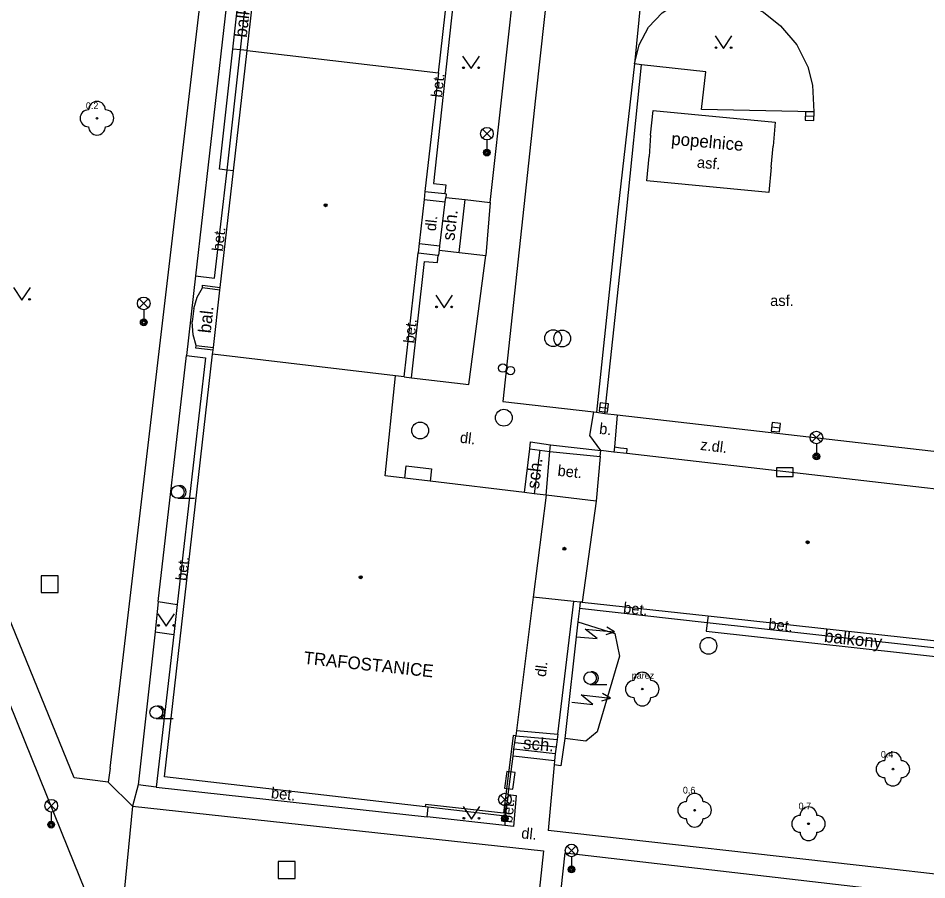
# Model space of a CAD drawing. Extents: x -596229 to -595156, y -1161237 to -1159376.
# Drawn here: x -595752.6 to -595698.5, y -1160072.7 to -1160021.5 of the extents above; entities that cross this region are included whole.
import ezdxf

# ---------------------------------------------------------------- set-up
doc = ezdxf.new("R2010")
doc.units = 0
for name, color, linetype in [('kanalizace - povrch.  znaky - skut. velikost', 7, 'Continuous'), ('Level 22', 7, 'Continuous'), ('Level 24', 7, 'Continuous'), ('Level 26', 7, 'Continuous'), ('Level 27', 7, 'Continuous'), ('Level 28', 7, 'Continuous'), ('Level 33', 7, 'Continuous'), ('Level 36', 7, 'Continuous'), ('Level 39', 7, 'Continuous'), ('silnoproud - povrch.  znaky a  RIS  skut. velikost', 7, 'Continuous'), ('Specificka linie pasportu komunikaci', 7, 'Continuous'), ('TM - budovy zdene_ betonove - VP', 7, 'Continuous'), ('TM - chodniky - VP', 7, 'Continuous'), ('TM - hranice souvisleho porostu (skupiny stromu_ kere)', 7, 'Continuous'), ('TM - komunikace - VP', 7, 'Continuous'), ('TM - plot zdeny_ ohradni zed - VP', 7, 'Continuous'), ('TM - podezdivka plotu - VP', 7, 'Continuous'), ('TM - pomocna konstrukcni linie', 7, 'Continuous'), ('TM - popis objektu', 7, 'Continuous'), ('TM - popis povrchu', 7, 'Continuous'), ('TM - popis zelene', 7, 'Continuous'), ('TM - poznamka', 7, 'Continuous'), ('TM - predmet maleho rozsahu (zamereny obvodem)', 7, 'Continuous'), ('TM - rozhrani mezi zpev. plochami mezi sebou - VP', 7, 'Continuous'), ('TM - rozhrani ploch obecne - NP', 7, 'Continuous'), ('TM - rozhrani ploch obecne - VN', 7, 'Continuous'), ('TM - rozhrani ploch obecne - VP', 7, 'Continuous'), ('TM - schody - VP', 7, 'Continuous'), ('TM - vjezd na pozemek', 7, 'Continuous')]:
    doc.layers.add(name, color=color, linetype=linetype)

msp = doc.modelspace()

# ---------------------------------------------------------------- linework, layer by layer
at = {"layer": 'kanalizace - povrch.  znaky - skut. velikost'}
for points in [[(-595715.93, -1160024.21), (-595716.91, -1160032.91)], [(-595716.4, -1160033.02), (-595715.5, -1160024.26)], [(-595716.91, -1160032.91), (-595718.19, -1160044.92)], [(-595717.68, -1160044.98), (-595716.4, -1160033.02)]]:
    msp.add_lwpolyline(points, dxfattribs=at)
at = {"layer": 'Level 22'}
for centre in [(-595747.88, -1160027.44), (-595715.46, -1160061.37), (-595700.56, -1160066.13), (-595712.35, -1160068.57), (-595705.58, -1160069.38)]:
    msp.add_circle(centre, 0.05, dxfattribs=at)
for centre, start, end in [((-595747.88, -1160026.94), 0, 180), ((-595748.38, -1160027.44), 90, 270), ((-595747.38, -1160027.44), 270, 90), ((-595747.88, -1160027.94), 180, 0), ((-595715.46, -1160060.87), 0, 180), ((-595715.96, -1160061.37), 90, 270), ((-595714.96, -1160061.37), 270, 90), ((-595715.46, -1160061.87), 180, 0), ((-595701.06, -1160066.13), 90, 270), ((-595700.56, -1160065.63), 0, 180), ((-595700.06, -1160066.13), 270, 90), ((-595700.56, -1160066.63), 180, 0), ((-595712.35, -1160068.07), 0, 180), ((-595712.85, -1160068.57), 90, 270), ((-595711.85, -1160068.57), 270, 90), ((-595706.08, -1160069.38), 90, 270), ((-595705.58, -1160068.88), 0, 180), ((-595705.08, -1160069.38), 270, 90), ((-595712.35, -1160069.07), 180, 0), ((-595705.58, -1160069.88), 180, 0)]:
    msp.add_arc(centre, 0.5, start, end, dxfattribs=at)
at = {"layer": 'Level 24'}
for points in [[(-595707.488, -1160048.729), (-595706.488, -1160048.729), (-595706.488, -1160048.229), (-595707.488, -1160048.229)], [(-595723.16, -1160067.326), (-595723.025, -1160066.335), (-595723.52, -1160066.268), (-595723.656, -1160067.259)]]:
    msp.add_lwpolyline(points, close=True, dxfattribs=at)
at = {"layer": 'Level 26'}
for points in [[(-595751.19, -1160055.63), (-595750.19, -1160055.63), (-595750.19, -1160054.63), (-595751.19, -1160054.63)], [(-595737.1, -1160072.63), (-595736.1, -1160072.63), (-595736.1, -1160071.63), (-595737.1, -1160071.63)]]:
    msp.add_lwpolyline(points, close=True, dxfattribs=at)
at = {"layer": 'Level 27'}
for p, q in [((-595705.76, -1160027.3), (-595705.26, -1160027.32)), ((-595717.998, -1160044.612), (-595717.502, -1160044.668)), ((-595707.768, -1160045.781), (-595707.272, -1160045.839))]:
    msp.add_line(p, q, dxfattribs=at)
for points in [[(-595705.769, -1160027.55), (-595705.27, -1160027.569), (-595705.251, -1160027.07), (-595705.75, -1160027.051)], [(-595718.027, -1160044.86), (-595717.53, -1160044.917), (-595717.473, -1160044.42), (-595717.97, -1160044.363)], [(-595707.797, -1160046.03), (-595707.3, -1160046.087), (-595707.243, -1160045.59), (-595707.74, -1160045.533)]]:
    msp.add_lwpolyline(points, close=True, dxfattribs=at)
for centre in [(-595720.76, -1160040.51), (-595720.22, -1160040.53), (-595723.69, -1160045.24), (-595728.67, -1160046), (-595711.53, -1160058.8)]:
    msp.add_circle(centre, 0.5, dxfattribs=at)
at = {"layer": 'Level 28'}
for centre in [(-595723.75, -1160042.29), (-595723.3, -1160042.44)]:
    msp.add_circle(centre, 0.25, dxfattribs=at)
at = {"layer": 'Level 33'}
for p, q in [((-595724.965, -1160028.62), (-595724.435, -1160028.09)), ((-595724.965, -1160028.09), (-595724.435, -1160028.62)), ((-595724.7, -1160028.73), (-595724.7, -1160029.48)), ((-595745.365, -1160038.71), (-595744.835, -1160038.18)), ((-595745.365, -1160038.18), (-595744.835, -1160038.71)), ((-595745.1, -1160038.82), (-595745.1, -1160039.57)), ((-595705.375, -1160046.68), (-595704.845, -1160046.15)), ((-595705.375, -1160046.15), (-595704.845, -1160046.68)), ((-595705.11, -1160046.79), (-595705.11, -1160047.54)), ((-595723.895, -1160068.2), (-595723.365, -1160067.67)), ((-595723.895, -1160067.67), (-595723.365, -1160068.2)), ((-595750.865, -1160068.57), (-595750.335, -1160068.04)), ((-595750.865, -1160068.04), (-595750.335, -1160068.57)), ((-595723.63, -1160068.31), (-595723.63, -1160069.06)), ((-595750.6, -1160068.68), (-595750.6, -1160069.43)), ((-595719.935, -1160071.23), (-595719.405, -1160070.7)), ((-595719.935, -1160070.7), (-595719.405, -1160071.23)), ((-595719.67, -1160071.34), (-595719.67, -1160072.09))]:
    msp.add_line(p, q, dxfattribs=at)
for centre, radius in [((-595724.7, -1160028.355), 0.375), ((-595724.7, -1160029.48), 0.2), ((-595724.7, -1160029.48), 0.145), ((-595724.7, -1160029.48), 0.0876), ((-595745.1, -1160038.445), 0.375), ((-595745.1, -1160039.57), 0.2), ((-595745.1, -1160039.57), 0.145), ((-595745.1, -1160039.57), 0.0876), ((-595705.11, -1160046.415), 0.375), ((-595705.11, -1160047.54), 0.2), ((-595705.11, -1160047.54), 0.145), ((-595705.11, -1160047.54), 0.0876), ((-595723.63, -1160067.935), 0.375), ((-595750.6, -1160068.305), 0.375), ((-595723.63, -1160069.06), 0.2), ((-595750.6, -1160069.43), 0.2), ((-595750.6, -1160069.43), 0.145), ((-595750.6, -1160069.43), 0.0876), ((-595723.63, -1160069.06), 0.145), ((-595723.63, -1160069.06), 0.0876), ((-595719.67, -1160070.965), 0.375), ((-595719.67, -1160072.09), 0.2), ((-595719.67, -1160072.09), 0.145), ((-595719.67, -1160072.09), 0.0876)]:
    msp.add_circle(centre, radius, dxfattribs=at)
at = {"layer": 'Level 36'}
for p, q in [((-595743.08, -1160050.025), (-595742.08, -1160050.025)), ((-595718.56, -1160061.095), (-595717.56, -1160061.095)), ((-595744.36, -1160063.125), (-595743.36, -1160063.125))]:
    msp.add_line(p, q, dxfattribs=at)
for points in [[(-595711.13, -1160022.54), (-595710.63, -1160023.29), (-595710.13, -1160022.54)], [(-595726.14, -1160023.74), (-595725.64, -1160024.49), (-595725.14, -1160023.74)], [(-595752.84, -1160037.5), (-595752.34, -1160038.25), (-595751.84, -1160037.5)], [(-595727.74, -1160037.95), (-595727.24, -1160038.7), (-595726.74, -1160037.95)], [(-595744.27, -1160056.89), (-595743.77, -1160057.64), (-595743.27, -1160056.89)], [(-595719.39, -1160058.26), (-595718.145, -1160058.371), (-595718.848, -1160057.806), (-595717.105, -1160057.961)], [(-595717.611, -1160058.136), (-595717.105, -1160057.961), (-595717.572, -1160057.7)], [(-595719.65, -1160062.15), (-595718.408, -1160062.288), (-595719.098, -1160061.708), (-595717.359, -1160061.902)], [(-595717.869, -1160062.065), (-595717.359, -1160061.902), (-595717.82, -1160061.63)], [(-595726.12, -1160068.35), (-595725.62, -1160069.1), (-595725.12, -1160068.35)]]:
    msp.add_lwpolyline(points, dxfattribs=at)
for centre, radius in [((-595711.08, -1160023.24), 0.05), ((-595710.181, -1160023.24), 0.05), ((-595726.09, -1160024.44), 0.05), ((-595725.191, -1160024.44), 0.05), ((-595751.891, -1160038.2), 0.05), ((-595727.69, -1160038.65), 0.05), ((-595726.791, -1160038.65), 0.05), ((-595743.08, -1160049.65), 0.375), ((-595744.22, -1160057.59), 0.05), ((-595743.321, -1160057.59), 0.05), ((-595718.56, -1160060.72), 0.375), ((-595744.36, -1160062.75), 0.375), ((-595726.07, -1160069.05), 0.05), ((-595725.171, -1160069.05), 0.05)]:
    msp.add_circle(centre, radius, dxfattribs=at)
for centre in [(-595742.955, -1160049.65), (-595718.435, -1160060.72), (-595744.235, -1160062.75)]:
    msp.add_arc(centre, 0.375, 260.4059, 99.5941, dxfattribs=at)
at = {"layer": 'Level 39'}
for centre, radius in [((-595734.29, -1160032.61), 0.09), ((-595734.29, -1160032.61), 0.0398), ((-595705.63, -1160052.64), 0.09), ((-595705.63, -1160052.64), 0.0398), ((-595720.09, -1160053.03), 0.09), ((-595720.09, -1160053.03), 0.0398), ((-595732.2, -1160054.72), 0.09), ((-595732.2, -1160054.72), 0.0398)]:
    msp.add_circle(centre, radius, dxfattribs=at)
at = {"layer": 'silnoproud - povrch.  znaky a  RIS  skut. velikost'}
for points in [[(-595717.12, -1160047), (-595717.15, -1160047.28)], [(-595716.75, -1160047.05), (-595717.12, -1160047)], [(-595716.37, -1160047.09), (-595716.75, -1160047.05)], [(-595716.39, -1160047.37), (-595716.37, -1160047.09)]]:
    msp.add_lwpolyline(points, dxfattribs=at)
at = {"layer": 'Specificka linie pasportu komunikaci'}
for points in [[(-595714.65, -1160011.3), (-595715.93, -1160024.21)], [(-595724.51, -1160032.44), (-595724.77, -1160035.6)], [(-595745.76, -1160068.34), (-595747.22, -1160066.9)], [(-595745.44, -1160067.06), (-595745.76, -1160068.34)]]:
    msp.add_lwpolyline(points, dxfattribs=at)
at = {"layer": 'TM - budovy zdene_ betonove - VP'}
for points in [[(-595738.96, -1160023.42), (-595737.73, -1160012.55)], [(-595727.58, -1160024.74), (-595726.77, -1160017.53)], [(-595739.77, -1160030.56), (-595738.96, -1160023.42)], [(-595738.96, -1160023.42), (-595727.58, -1160024.74)], [(-595727.58, -1160024.74), (-595728.38, -1160031.79)], [(-595740.56, -1160037.49), (-595739.77, -1160030.56)], [(-595728.38, -1160031.79), (-595728.43, -1160032.27)], [(-595728.43, -1160032.27), (-595728.73, -1160034.89)], [(-595728.73, -1160034.89), (-595728.79, -1160035.43)], [(-595729.62, -1160042.81), (-595728.79, -1160035.43)], [(-595740.58, -1160037.65), (-595740.56, -1160037.49)], [(-595740.96, -1160041.06), (-595740.58, -1160037.65)], [(-595741.01, -1160041.47), (-595740.98, -1160041.23)], [(-595740.98, -1160041.23), (-595740.96, -1160041.06)], [(-595743.86, -1160066.59), (-595741.01, -1160041.47)], [(-595730.14, -1160042.75), (-595741.01, -1160041.47)], [(-595730.74, -1160048.69), (-595730.14, -1160042.75)], [(-595729.62, -1160042.81), (-595730.14, -1160042.75)], [(-595717.97, -1160047.54), (-595717.92, -1160047.19)], [(-595717.15, -1160047.28), (-595717.92, -1160047.19)], [(-595716.39, -1160047.37), (-595717.15, -1160047.28)], [(-595717.97, -1160047.54), (-595718.21, -1160050.2)], [(-595692.32, -1160050.14), (-595716.39, -1160047.37)], [(-595729.58, -1160048.83), (-595730.74, -1160048.69)], [(-595728.08, -1160049.01), (-595729.58, -1160048.83)], [(-595722.46, -1160049.69), (-595728.08, -1160049.01)], [(-595721.88, -1160049.76), (-595722.46, -1160049.69)], [(-595721.18, -1160049.84), (-595721.94, -1160055.9)], [(-595721.18, -1160049.84), (-595721.88, -1160049.76)], [(-595718.21, -1160050.2), (-595721.18, -1160049.84)], [(-595718.21, -1160050.2), (-595719.04, -1160056.21)], [(-595721.94, -1160055.9), (-595722.94, -1160063.84)], [(-595719.53, -1160056.16), (-595721.94, -1160055.9)], [(-595719.16, -1160056.2), (-595719.53, -1160056.16)], [(-595719.04, -1160056.21), (-595719.16, -1160056.2)], [(-595719.04, -1160056.21), (-595711.55, -1160057.02)], [(-595711.55, -1160057.02), (-595693.43, -1160058.99)], [(-595722.94, -1160063.84), (-595722.98, -1160064.15)], [(-595723.13, -1160064.13), (-595723.71, -1160068.74)], [(-595722.98, -1160064.15), (-595723.13, -1160064.13)], [(-595728.36, -1160068.38), (-595743.86, -1160066.59)], [(-595728.34, -1160068.23), (-595728.36, -1160068.38)], [(-595723.71, -1160068.74), (-595728.34, -1160068.23)]]:
    msp.add_lwpolyline(points, dxfattribs=at)
at = {"layer": 'TM - chodniky - VP'}
for points in [[(-595738.97, -1160009.74), (-595739.95, -1160018.55), (-595742.02, -1160036.81)], [(-595724.51, -1160032.44), (-595722.89, -1160017.76)], [(-595747.09, -1160066.08), (-595741.52, -1160018.72)], [(-595767.55, -1160026.45), (-595749.6, -1160070.86)], [(-595728.38, -1160031.79), (-595727.21, -1160031.92)], [(-595727.21, -1160031.92), (-595727.13, -1160031.93)], [(-595727.13, -1160031.93), (-595727.15, -1160032.14)], [(-595727.15, -1160032.14), (-595725.99, -1160032.27)], [(-595725.99, -1160032.27), (-595724.51, -1160032.44)], [(-595747.22, -1160066.9), (-595749.23, -1160066.65), (-595762.98, -1160032.94)], [(-595727.55, -1160035.57), (-595727.52, -1160035.28)], [(-595727.52, -1160035.28), (-595726.34, -1160035.42)], [(-595728.79, -1160035.43), (-595727.6, -1160035.57)], [(-595727.6, -1160035.57), (-595727.55, -1160035.57)], [(-595726.34, -1160035.42), (-595724.77, -1160035.6)], [(-595725.78, -1160043.26), (-595724.77, -1160035.6)], [(-595742.02, -1160036.81), (-595742.56, -1160041.54)], [(-595744.25, -1160056.17), (-595742.56, -1160041.54)], [(-595729.62, -1160042.81), (-595729.19, -1160042.86)], [(-595729.19, -1160042.86), (-595725.78, -1160043.26)], [(-595722.15, -1160047.08), (-595722.1, -1160046.68), (-595720.91, -1160046.85)], [(-595722.46, -1160049.69), (-595722.15, -1160047.08)], [(-595720.91, -1160046.85), (-595717.92, -1160047.19)], [(-595744.25, -1160056.17), (-595744.42, -1160057.96)], [(-595744.42, -1160057.96), (-595745.44, -1160067.06)], [(-595681.22, -1160065.16), (-595683.26, -1160064.92), (-595683.68, -1160068.96), (-595681.65, -1160069.15), (-595682.21, -1160074.18), (-595701.34, -1160072), (-595721.06, -1160069.78)], [(-595723.44, -1160067.64), (-595723.14, -1160065.35)], [(-595747.09, -1160066.08), (-595747.22, -1160066.9)], [(-595720.71, -1160065.88), (-595721.06, -1160069.78)], [(-595744.36, -1160067.2), (-595745.44, -1160067.06)], [(-595744.36, -1160067.2), (-595728.25, -1160068.96)], [(-595745.76, -1160068.34), (-595746.34, -1160074.21)], [(-595745.76, -1160068.34), (-595721.33, -1160070.99)], [(-595723.64, -1160069.48), (-595728.25, -1160068.96)], [(-595749.6, -1160070.86), (-595747.94, -1160074.92)], [(-595721.33, -1160070.99), (-595725.12, -1160106.51)], [(-595724.36, -1160110.73), (-595720.05, -1160071.1), (-595702.09, -1160073.18), (-595706.52, -1160113.86), (-595724.36, -1160110.73)]]:
    msp.add_lwpolyline(points, dxfattribs=at)
at = {"layer": 'TM - hranice souvisleho porostu (skupiny stromu_ kere)'}
for points in [[(-595744.25, -1160056.17), (-595743.11, -1160056.35)], [(-595719.29, -1160057.38), (-595717.1, -1160058.07), (-595716.81, -1160059.42), (-595718.15, -1160063.92), (-595718.81, -1160064.47), (-595720.06, -1160064.3)], [(-595744.42, -1160057.96), (-595743.31, -1160058.12)]]:
    msp.add_lwpolyline(points, dxfattribs=at)
at = {"layer": 'TM - komunikace - VP'}
for points in [[(-595714.75, -1159964.78), (-595714.91, -1159967.17), (-595715.39, -1159970.73), (-595715.61, -1159971.68), (-595719.7, -1160007.17), (-595721.81, -1160026.24), (-595723.76, -1160044.28)], [(-595715.93, -1160024.21), (-595715.64, -1160023.07), (-595715.1, -1160022.03), (-595714.28, -1160021.18), (-595713.28, -1160020.52), (-595712.08, -1160020.21), (-595711.03, -1160020.17), (-595709.72, -1160020.4), (-595708.25, -1160021.14), (-595707.24, -1160021.95), (-595706.28, -1160023.07), (-595705.62, -1160024.39), (-595705.35, -1160025.47), (-595705.27, -1160027.05)], [(-595715.5, -1160024.26), (-595715.93, -1160024.21)], [(-595711.69, -1160024.67), (-595715.5, -1160024.26)], [(-595705.27, -1160027.05), (-595711.94, -1160026.91), (-595711.69, -1160024.67)], [(-595723.76, -1160044.28), (-595718.35, -1160044.9)], [(-595718.35, -1160044.9), (-595718.19, -1160044.92)], [(-595718.19, -1160044.92), (-595717.68, -1160044.98)], [(-595717.68, -1160044.98), (-595716.95, -1160045.06)], [(-595716.95, -1160045.06), (-595697.1, -1160047.34), (-595697.05, -1160046.64)]]:
    msp.add_lwpolyline(points, dxfattribs=at)
at = {"layer": 'TM - plot zdeny_ ohradni zed - VP'}
for points in [[(-595714.97, -1160028.45), (-595714.81, -1160026.98), (-595707.56, -1160027.67), (-595707.68, -1160029.1)], [(-595707.79, -1160030.34), (-595707.94, -1160031.85), (-595715.2, -1160031.15), (-595715.06, -1160029.72)]]:
    msp.add_lwpolyline(points, dxfattribs=at)
at = {"layer": 'TM - podezdivka plotu - VP'}
for points in [[(-595720.49, -1160064.06), (-595719.53, -1160056.16)], [(-595719.16, -1160056.2), (-595719.2, -1160056.59)], [(-595719.2, -1160056.59), (-595719.29, -1160057.38)], [(-595719.29, -1160057.38), (-595720.06, -1160064.3)], [(-595720.06, -1160064.3), (-595720.3, -1160065.93), (-595720.71, -1160065.88)], [(-595720.49, -1160064.06), (-595720.53, -1160064.37), (-595720.58, -1160064.8), (-595720.64, -1160065.23), (-595720.69, -1160065.63)], [(-595720.69, -1160065.63), (-595720.71, -1160065.88)]]:
    msp.add_lwpolyline(points, dxfattribs=at)
at = {"layer": 'TM - pomocna konstrukcni linie'}
for points in [[(-595739.35, -1160023.38), (-595739.81, -1160023.33)], [(-595738.96, -1160023.42), (-595739.35, -1160023.38)]]:
    msp.add_lwpolyline(points, dxfattribs=at)
at = {"layer": 'TM - predmet maleho rozsahu (zamereny obvodem)'}
msp.add_lwpolyline([(-595729.58, -1160048.83), (-595729.5, -1160048.1), (-595727.99, -1160048.28), (-595728.08, -1160049.01)], dxfattribs=at)
at = {"layer": 'TM - rozhrani mezi zpev. plochami mezi sebou - VP'}
for points in [[(-595717.92, -1160047.19), (-595718.57, -1160046.29), (-595718.35, -1160044.9)], [(-595716.95, -1160045.06), (-595717.12, -1160047)]]:
    msp.add_lwpolyline(points, dxfattribs=at)
at = {"layer": 'TM - rozhrani ploch obecne - NP'}
for points in [[(-595739.35, -1160023.38), (-595738.15, -1160012.51)], [(-595740.14, -1160030.52), (-595739.35, -1160023.38)], [(-595693.48, -1160059.43), (-595711.6, -1160057.44)]]:
    msp.add_lwpolyline(points, dxfattribs=at)
at = {"layer": 'TM - rozhrani ploch obecne - VN'}
for points in [[(-595739.81, -1160023.33), (-595738.6, -1160012.46), (-595738.15, -1160012.51)], [(-595740.14, -1160030.52), (-595740.6, -1160030.47), (-595739.81, -1160023.33)], [(-595739.77, -1160030.56), (-595740.14, -1160030.52)], [(-595742.13, -1160038.74), (-595741.93, -1160038.08), (-595741.61, -1160037.52)], [(-595742.13, -1160038.74), (-595742.23, -1160039.54)], [(-595741.99, -1160040.95), (-595742.16, -1160040.32), (-595742.23, -1160039.54)], [(-595711.6, -1160057.44), (-595711.66, -1160057.92), (-595693.53, -1160059.92), (-595693.48, -1160059.43)], [(-595711.55, -1160057.02), (-595711.6, -1160057.44)]]:
    msp.add_lwpolyline(points, dxfattribs=at)
at = {"layer": 'TM - rozhrani ploch obecne - VP'}
for points in [[(-595725.56, -1160017.67), (-595725.59, -1160018.07), (-595726.42, -1160017.99), (-595727.87, -1160031.32), (-595727.15, -1160031.4), (-595727.21, -1160031.92)], [(-595740.89, -1160036.94), (-595740.14, -1160030.52)], [(-595727.18, -1160032.41), (-595727.15, -1160032.14)], [(-595728.43, -1160032.27), (-595727.18, -1160032.41)], [(-595727.49, -1160035.02), (-595727.18, -1160032.41)], [(-595726.34, -1160035.42), (-595725.99, -1160032.27)], [(-595728.73, -1160034.89), (-595727.49, -1160035.02)], [(-595727.52, -1160035.28), (-595727.49, -1160035.02)], [(-595729.19, -1160042.86), (-595728.41, -1160035.95), (-595727.64, -1160036.02), (-595727.6, -1160035.57)], [(-595742.02, -1160036.81), (-595740.89, -1160036.94)], [(-595741.61, -1160037.52), (-595741.6, -1160037.37), (-595740.56, -1160037.49)], [(-595740.58, -1160037.65), (-595741.61, -1160037.52)], [(-595740.98, -1160041.23), (-595742.01, -1160041.11), (-595741.99, -1160040.95)], [(-595741.99, -1160040.95), (-595740.96, -1160041.06)], [(-595742.56, -1160041.54), (-595741.43, -1160041.68), (-595743.11, -1160056.35)], [(-595722.15, -1160047.08), (-595721.56, -1160047.16), (-595720.96, -1160047.25)], [(-595721.18, -1160049.84), (-595720.96, -1160047.25)], [(-595720.96, -1160047.25), (-595720.91, -1160046.85)], [(-595720.96, -1160047.25), (-595717.97, -1160047.54)], [(-595743.11, -1160056.35), (-595743.31, -1160058.12)], [(-595711.6, -1160057.44), (-595719.2, -1160056.59)], [(-595743.31, -1160058.12), (-595744.36, -1160067.2)], [(-595722.94, -1160063.84), (-595720.49, -1160064.06)], [(-595723.14, -1160065.35), (-595723.09, -1160064.95), (-595723.03, -1160064.55), (-595722.98, -1160064.15)], [(-595720.69, -1160065.63), (-595723.14, -1160065.35)], [(-595723.44, -1160067.64), (-595722.95, -1160067.69), (-595723.12, -1160069.54), (-595723.64, -1160069.48)], [(-595723.44, -1160067.64), (-595723.61, -1160068.93)], [(-595728.19, -1160068.4), (-595728.36, -1160068.38)], [(-595728.25, -1160068.96), (-595728.19, -1160068.4)], [(-595723.61, -1160068.93), (-595728.19, -1160068.4)], [(-595723.61, -1160068.93), (-595723.64, -1160069.48)]]:
    msp.add_lwpolyline(points, dxfattribs=at)
at = {"layer": 'TM - schody - VP'}
for points in [[(-595721.56, -1160047.16), (-595721.88, -1160049.76)], [(-595723.03, -1160064.55), (-595720.58, -1160064.8)], [(-595722.98, -1160064.15), (-595720.53, -1160064.37)], [(-595720.64, -1160065.23), (-595723.09, -1160064.95)]]:
    msp.add_lwpolyline(points, dxfattribs=at)
at = {"layer": 'TM - vjezd na pozemek'}
for points in [[(-595714.97, -1160028.45), (-595715.06, -1160029.72)], [(-595707.79, -1160030.34), (-595707.68, -1160029.1)]]:
    msp.add_lwpolyline(points, dxfattribs=at)

# ---------------------------------------------------------------- texts
at = {"layer": 'TM - popis objektu'}
msp.add_text('TRAFOSTANICE', height=0.75, rotation=354, dxfattribs=at).set_placement((-595735.62, -1160059.87))
at = {"layer": 'TM - popis povrchu'}
for s, rotation, p in [('bet.', 83.5597, (-595727.38, -1160026.23)), ('asf.', 355, (-595712.23, -1160030.37)), ('dl.', 83.8999, (-595727.74, -1160034.17)), ('bet.', 83.3368, (-595740.4, -1160035.38)), ('bet.', 83.5597, (-595729.02, -1160040.84)), ('b.', 353, (-595718.05, -1160046.19)), ('dl.', 353, (-595726.33, -1160046.72)), ('z.dl.', 353, (-595712.04, -1160047.15)), ('bet.', 354, (-595720.52, -1160048.69)), ('bet.', 83.3368, (-595742.56, -1160054.96)), ('bet.', 353.7327, (-595716.62, -1160056.84)), ('bet.', 353.7327, (-595707.99, -1160057.81)), ('dl.', 83, (-595721.2, -1160060.67)), ('bet.', 353.7652, (-595737.56, -1160067.85)), ('bet.', 84.7497, (-595723.19, -1160069.36)), ('dl.', 354, (-595722.68, -1160070.24))]:
    msp.add_text(s, height=0.65, rotation=rotation, dxfattribs=at).set_placement(p)
msp.add_text('asf.', height=0.65, dxfattribs=at).set_placement((-595707.86, -1160038.6))
at = {"layer": 'TM - popis zelene'}
for s, p in [('0.2', (-595748.54, -1160026.89)), ('pařez', (-595716.09, -1160060.76)), ('0.4', (-595701.28, -1160065.45)), ('0.6', (-595713.05, -1160067.58)), ('0.7', (-595706.17, -1160068.52))]:
    msp.add_text(s, height=0.4, dxfattribs=at).set_placement(p)
at = {"layer": 'TM - poznamka'}
for s, rotation, p in [('balkony', 83.4921, (-595738.98, -1160022.67)), ('popelnice', 355, (-595713.76, -1160029.01)), ('sch.', 83.6984, (-595726.63, -1160034.74)), ('bal.', 83.6964, (-595741.12, -1160040.24)), ('sch.', 83.2265, (-595721.61, -1160049.5)), ('balkony', 353.7049, (-595704.68, -1160058.57)), ('sch.', 355, (-595722.57, -1160064.93))]:
    msp.add_text(s, height=0.75, rotation=rotation, dxfattribs=at).set_placement(p)

doc.saveas('drawing.dxf')
